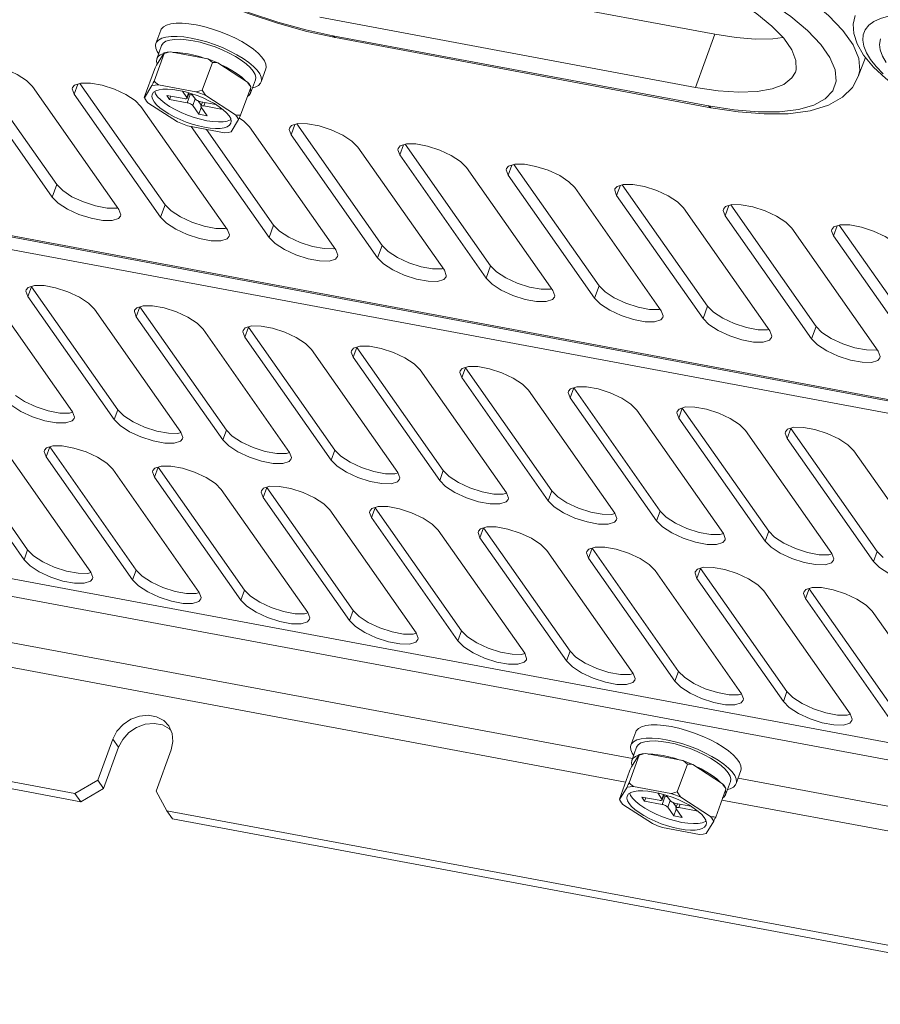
# Model space of a CAD drawing. Header units: millimetres. Extents: x -473 to 23648, y -382 to 1866.
# Tile 337 of 434: x 15746 to 15838, y 918 to 1023. Entities that reach past the tile are written whole.
import ezdxf

# ---------------------------------------------------------------- set-up
doc = ezdxf.new("R2010")
doc.units = ezdxf.units.MM
doc.header["$LTSCALE"] = 80
doc.layers.get('0').update_dxf_attribs({"linetype": 'CONTINUOUS'})

msp = doc.modelspace()

# ---------------------------------------------------------------- linework, layer by layer
at = {"color": 0, "linetype": 'Continuous', "lineweight": 0}
for p, q in [((15820.543, 1021.876), (15800.864, 1025.551)), ((15764.145, 1023.001), (15764.924, 1022.881)), ((15818.458, 1016.184), (15778.206, 1023.701)), ((15761.143, 1022.306), (15760.626, 1020.894)), ((15765.745, 1022.702), (15764.924, 1022.881)), ((15766.588, 1022.468), (15765.745, 1022.702)), ((15820.543, 1021.876), (15818.458, 1016.184)), ((15835.36, 1020.739), (15834.273, 1022.288)), ((15763.628, 1021.589), (15764.407, 1021.469)), ((15763.877, 1021.296), (15764.606, 1021.185)), ((15770.498, 1020.693), (15769.818, 1021.104)), ((15779.595, 1021.722), (15819.848, 1014.205)), ((15779.875, 1021.52), (15820.127, 1014.004)), ((15760.42, 1016.835), (15761.519, 1019.835)), ((15760.697, 1018.579), (15761.497, 1019.903)), ((15761.231, 1020.672), (15760.714, 1019.26)), ((15762.206, 1019.989), (15766.19, 1019.245)), ((15771.096, 1020.273), (15770.498, 1020.693)), ((15740.846, 1018.782), (15749.991, 1005.755)), ((15765.584, 1015.87), (15766.683, 1018.87)), ((15767.252, 1018.829), (15770.435, 1016.76)), ((15769.981, 1019.281), (15769.3, 1019.692)), ((15835.921, 1017.343), (15836.677, 1019.406)), ((15759.382, 1015.118), (15760.481, 1018.118)), ((15772.411, 1018.177), (15771.893, 1016.766)), ((15740.242, 1017.628), (15749.506, 1004.431)), ((15752.475, 1016.61), (15761.619, 1003.583)), ((15771.288, 1016.987), (15770.77, 1015.576)), ((15756.662, 1003.095), (15747.398, 1016.292)), ((15752.269, 1016.545), (15751.87, 1015.457)), ((15759.403, 1015.049), (15760.204, 1016.374)), ((15760.913, 1016.46), (15764.897, 1015.716)), ((15763.492, 1015.773), (15763.952, 1015.118)), ((15764.131, 1015.607), (15763.952, 1015.118)), ((15764.18, 1015.593), (15763.974, 1015.029)), ((15769.71, 1013.189), (15770.81, 1016.189)), ((15770.764, 1016.303), (15770.794, 1016.247)), ((15751.87, 1015.457), (15761.134, 1002.26)), ((15759.398, 1015.057), (15759.394, 1015.065)), ((15759.403, 1015.049), (15759.398, 1015.057)), ((15759.403, 1015.049), (15759.428, 1015.003)), ((15762.939, 1012.478), (15759.756, 1014.546)), ((15763.659, 1014.981), (15761.78, 1015.332)), ((15761.78, 1015.332), (15762.089, 1014.892)), ((15762.089, 1014.892), (15762.22, 1015.25)), ((15762.089, 1014.892), (15763.968, 1014.541)), ((15764.291, 1015.424), (15763.968, 1014.541)), ((15764.13, 1015.454), (15764.291, 1015.424)), ((15764.846, 1014.951), (15764.453, 1015.511)), ((15764.836, 1014.965), (15764.569, 1014.238)), ((15765.162, 1014.737), (15765.485, 1014.277)), ((15765.609, 1014.617), (15765.442, 1014.159)), ((15767.036, 1014.351), (15765.448, 1014.647)), ((15765.888, 1014.565), (15765.757, 1014.207)), ((15765.959, 1015.299), (15769.142, 1013.23)), ((15899.1, 971.526), (15673.239, 1013.704)), ((15673.518, 1013.503), (15899.265, 971.346)), ((15768.29, 1000.923), (15759.026, 1014.12)), ((15764.569, 1014.238), (15765.218, 1013.314)), ((15765.218, 1013.314), (15765.484, 1014.042)), ((15766.112, 1013.147), (15765.464, 1014.071)), ((15765.757, 1014.207), (15767.635, 1013.857)), ((15767.635, 1013.857), (15767.504, 1014.043)), ((15765.218, 1013.314), (15766.112, 1013.147)), ((15769.495, 1012.728), (15768.694, 1011.403)), ((15676.366, 1011.629), (15898.381, 970.17)), ((15767.985, 1011.317), (15764.001, 1012.061)), ((15764.412, 1011.984), (15772.763, 1000.088)), ((15766.039, 1011.68), (15773.248, 1001.412)), ((15779.919, 998.752), (15770.655, 1011.949)), ((15775.17, 1012.088), (15774.95, 1011.821)), ((15775.526, 1012.201), (15775.127, 1011.114)), ((15784.876, 999.24), (15775.732, 1012.267)), ((15784.391, 997.916), (15775.127, 1011.114)), ((15782.283, 1009.777), (15791.547, 996.58)), ((15786.799, 1009.917), (15786.579, 1009.649)), ((15787.154, 1010.03), (15786.756, 1008.942)), ((15796.505, 997.068), (15787.36, 1010.095)), ((15796.02, 995.745), (15786.756, 1008.942)), ((15793.912, 1007.606), (15803.176, 994.409)), ((15798.427, 1007.745), (15798.207, 1007.477)), ((15798.783, 1007.858), (15798.384, 1006.771)), ((15808.133, 994.897), (15798.989, 1007.924)), ((15807.648, 993.573), (15798.384, 1006.771)), ((15749.991, 1005.755), (15749.506, 1004.431)), ((15750.629, 1005.112), (15749.991, 1005.755)), ((15805.54, 1005.434), (15814.804, 992.237)), ((15810.056, 1005.574), (15809.836, 1005.306)), ((15810.411, 1005.687), (15810.013, 1004.599)), ((15819.762, 992.725), (15810.617, 1005.752)), ((15819.277, 991.402), (15810.013, 1004.599)), ((15756.427, 1003.228), (15755.406, 1003.238)), ((15756.542, 1003.265), (15756.427, 1003.228)), ((15761.619, 1003.583), (15761.134, 1002.26)), ((15762.257, 1002.941), (15761.619, 1003.583)), ((15817.169, 1003.263), (15826.433, 990.066)), ((15821.684, 1003.402), (15821.464, 1003.134)), ((15822.04, 1003.515), (15821.641, 1002.428)), ((15831.39, 990.554), (15822.246, 1003.581)), ((15830.905, 989.23), (15821.641, 1002.428)), ((15768.056, 1001.057), (15767.035, 1001.066)), ((15768.171, 1001.093), (15768.056, 1001.057)), ((15773.248, 1001.412), (15772.763, 1000.088)), ((15773.886, 1000.769), (15773.248, 1001.412)), ((15828.797, 1001.091), (15838.061, 987.894)), ((15833.313, 1001.231), (15833.092, 1000.963)), ((15833.668, 1001.344), (15833.27, 1000.256)), ((15843.019, 988.382), (15833.874, 1001.409)), ((15842.534, 987.059), (15833.27, 1000.256)), ((15779.684, 998.885), (15778.663, 998.894)), ((15779.799, 998.922), (15779.684, 998.885)), ((15784.876, 999.24), (15784.391, 997.916)), ((15784.876, 999.24), (15785.514, 998.598)), ((15796.505, 997.068), (15796.02, 995.745)), ((15796.505, 997.068), (15797.143, 996.426)), ((15742.422, 994.592), (15751.686, 981.395)), ((15746.717, 994.464), (15746.688, 994.319)), ((15746.937, 994.732), (15746.717, 994.464)), ((15747.282, 994.816), (15746.894, 993.757)), ((15756.546, 981.619), (15747.282, 994.816)), ((15808.133, 994.897), (15807.648, 993.573)), ((15808.133, 994.897), (15808.771, 994.255)), ((15746.688, 994.319), (15746.894, 993.757)), ((15756.158, 980.56), (15746.894, 993.757)), ((15754.05, 992.421), (15763.314, 979.224)), ((15758.566, 992.561), (15758.346, 992.293)), ((15758.911, 992.645), (15758.523, 991.586)), ((15768.175, 979.447), (15758.911, 992.645)), ((15819.762, 992.725), (15819.277, 991.402)), ((15819.762, 992.725), (15820.4, 992.083)), ((15758.346, 992.293), (15758.316, 992.147)), ((15758.316, 992.147), (15758.523, 991.586)), ((15767.787, 978.389), (15758.523, 991.586)), ((15765.679, 990.249), (15774.943, 977.052)), ((15770.194, 990.389), (15769.974, 990.121)), ((15770.539, 990.473), (15770.151, 989.414)), ((15779.803, 977.276), (15770.539, 990.473)), ((15831.39, 990.554), (15830.905, 989.23)), ((15831.39, 990.554), (15832.028, 989.912)), ((15769.974, 990.121), (15769.945, 989.976)), ((15769.945, 989.976), (15770.151, 989.414)), ((15779.415, 976.217), (15770.151, 989.414)), ((15777.307, 988.078), (15786.571, 974.881)), ((15781.823, 988.217), (15781.603, 987.95)), ((15782.168, 988.302), (15781.78, 987.243)), ((15791.432, 975.104), (15782.168, 988.302)), ((15781.603, 987.95), (15781.573, 987.804)), ((15781.573, 987.804), (15781.78, 987.243)), ((15791.044, 974.045), (15781.78, 987.243)), ((15793.451, 986.046), (15793.231, 985.778)), ((15793.796, 986.13), (15793.408, 985.071)), ((15803.06, 972.933), (15793.796, 986.13)), ((15788.936, 985.906), (15798.2, 972.709)), ((15793.231, 985.778), (15793.201, 985.633)), ((15793.201, 985.633), (15793.408, 985.071)), ((15802.672, 971.874), (15793.408, 985.071)), ((15805.08, 983.874), (15804.859, 983.606)), ((15805.425, 983.958), (15805.037, 982.9)), ((15814.689, 970.761), (15805.425, 983.958)), ((15800.564, 983.735), (15809.828, 970.538)), ((15804.859, 983.606), (15804.83, 983.461)), ((15804.83, 983.461), (15805.037, 982.9)), ((15814.301, 969.702), (15805.037, 982.9)), ((15817.053, 981.787), (15816.665, 980.728)), ((15826.317, 968.59), (15817.053, 981.787)), ((15756.546, 981.619), (15756.158, 980.56)), ((15756.546, 981.619), (15757.184, 980.977)), ((15812.193, 981.563), (15821.457, 968.366)), ((15816.488, 981.435), (15816.458, 981.29)), ((15816.458, 981.29), (15816.665, 980.728)), ((15816.708, 981.703), (15816.488, 981.435)), ((15825.929, 967.531), (15816.665, 980.728)), ((15746.876, 966.606), (15737.612, 979.803)), ((15746.488, 965.547), (15737.224, 978.744)), ((15768.175, 979.447), (15767.787, 978.389)), ((15768.175, 979.447), (15768.813, 978.805)), ((15823.821, 979.392), (15833.085, 966.195)), ((15828.116, 979.263), (15828.087, 979.118)), ((15828.087, 979.118), (15828.294, 978.557)), ((15828.337, 979.531), (15828.116, 979.263)), ((15828.682, 979.615), (15828.294, 978.557)), ((15837.946, 966.418), (15828.682, 979.615)), ((15748.896, 977.548), (15748.676, 977.28)), ((15749.241, 977.632), (15748.853, 976.573)), ((15758.505, 964.435), (15749.241, 977.632)), ((15837.558, 965.359), (15828.294, 978.557)), ((15744.38, 977.408), (15753.644, 964.211)), ((15748.676, 977.28), (15748.646, 977.134)), ((15748.646, 977.134), (15748.853, 976.573)), ((15758.117, 963.376), (15748.853, 976.573)), ((15779.803, 977.276), (15779.415, 976.217)), ((15779.803, 977.276), (15780.441, 976.634)), ((15835.45, 977.22), (15844.714, 964.023)), ((15760.869, 975.46), (15760.481, 974.401)), ((15770.133, 962.263), (15760.869, 975.46)), ((15756.009, 975.237), (15765.273, 962.039)), ((15760.304, 975.108), (15760.275, 974.963)), ((15760.275, 974.963), (15760.481, 974.401)), ((15760.525, 975.376), (15760.304, 975.108)), ((15769.745, 961.204), (15760.481, 974.401)), ((15791.432, 975.104), (15791.044, 974.045)), ((15791.432, 975.104), (15792.07, 974.462)), ((15767.637, 973.065), (15776.901, 959.868)), ((15771.933, 972.937), (15771.903, 972.791)), ((15771.903, 972.791), (15772.11, 972.23)), ((15772.153, 973.205), (15771.933, 972.937)), ((15772.498, 973.289), (15772.11, 972.23)), ((15781.762, 960.091), (15772.498, 973.289)), ((15803.06, 972.933), (15802.672, 971.874)), ((15803.06, 972.933), (15803.698, 972.291)), ((15928.135, 929.333), (15703.616, 971.26)), ((15781.374, 959.033), (15772.11, 972.23)), ((15779.266, 970.894), (15788.53, 957.696)), ((15783.561, 970.765), (15783.532, 970.62)), ((15783.532, 970.62), (15783.738, 970.058)), ((15783.781, 971.033), (15783.561, 970.765)), ((15784.126, 971.117), (15783.738, 970.058)), ((15793.39, 957.92), (15784.126, 971.117)), ((15814.689, 970.761), (15814.301, 969.702)), ((15814.689, 970.761), (15815.327, 970.119)), ((15927.489, 927.568), (15702.97, 969.495)), ((15793.002, 956.861), (15783.738, 970.058)), ((15790.894, 968.722), (15800.158, 955.525)), ((15795.19, 968.594), (15795.16, 968.448)), ((15795.16, 968.448), (15795.367, 967.887)), ((15795.41, 968.862), (15795.19, 968.594)), ((15795.755, 968.946), (15795.367, 967.887)), ((15805.019, 955.748), (15795.755, 968.946)), ((15826.317, 968.59), (15825.929, 967.531)), ((15826.317, 968.59), (15826.955, 967.948)), ((15804.631, 954.69), (15795.367, 967.887)), ((15746.876, 966.606), (15746.488, 965.547)), ((15746.876, 966.606), (15747.515, 965.964)), ((15802.523, 966.55), (15811.787, 953.353)), ((15806.818, 966.422), (15806.789, 966.277)), ((15806.789, 966.277), (15806.995, 965.715)), ((15807.038, 966.69), (15806.818, 966.422)), ((15807.383, 966.774), (15806.995, 965.715)), ((15816.647, 953.577), (15807.383, 966.774)), ((15837.946, 966.418), (15837.558, 965.359)), ((15837.946, 966.418), (15838.584, 965.776)), ((15816.259, 952.518), (15806.995, 965.715)), ((15758.505, 964.435), (15758.117, 963.376)), ((15758.505, 964.435), (15759.143, 963.792)), ((15814.151, 964.379), (15823.415, 951.182)), ((15818.447, 964.251), (15818.417, 964.105)), ((15818.417, 964.105), (15818.624, 963.544)), ((15818.667, 964.518), (15818.447, 964.251)), ((15819.012, 964.603), (15818.624, 963.544)), ((15828.276, 951.405), (15819.012, 964.603)), ((15827.888, 950.346), (15818.624, 963.544)), ((15770.133, 962.263), (15769.745, 961.204)), ((15770.133, 962.263), (15770.772, 961.621)), ((15825.78, 962.207), (15835.044, 949.01)), ((15830.075, 962.079), (15830.046, 961.934)), ((15830.046, 961.934), (15830.252, 961.372)), ((15830.295, 962.347), (15830.075, 962.079)), ((15830.64, 962.431), (15830.252, 961.372)), ((15839.904, 949.234), (15830.64, 962.431)), ((15839.516, 948.175), (15830.252, 961.372)), ((15729.103, 959.646), (15811.706, 944.22)), ((15781.762, 960.091), (15781.374, 959.033)), ((15781.762, 960.091), (15782.4, 959.449)), ((15837.408, 960.036), (15846.672, 946.839)), ((15793.39, 957.92), (15793.002, 956.861)), ((15793.39, 957.92), (15794.029, 957.278)), ((15727.378, 957.318), (15810.971, 941.707)), ((15805.019, 955.748), (15804.631, 954.69)), ((15805.019, 955.748), (15805.657, 955.106)), ((15816.647, 953.577), (15816.259, 952.518)), ((15816.647, 953.577), (15817.285, 952.935)), ((15828.276, 951.405), (15827.888, 950.346)), ((15828.276, 951.405), (15828.914, 950.763)), ((15709.908, 948.325), (15751.95, 940.474)), ((15710.526, 947.445), (15752.567, 939.594)), ((15762.205, 947.288), (15762.08, 947.418)), ((15812.066, 947.076), (15811.549, 945.665)), ((15815.068, 947.772), (15815.847, 947.652)), ((15754.385, 941.904), (15756.002, 946.316)), ((15756.002, 946.316), (15756.619, 945.436)), ((15813.83, 946.418), (15814.55, 946.36)), ((15814.55, 946.36), (15815.33, 946.24)), ((15821.421, 945.464), (15820.741, 945.874)), ((15755.003, 941.024), (15756.619, 945.436)), ((15760.647, 940.735), (15762.263, 945.147)), ((15812.154, 945.443), (15811.637, 944.031)), ((15811.343, 941.606), (15812.442, 944.606)), ((15811.619, 943.349), (15812.42, 944.674)), ((15813.129, 944.76), (15817.113, 944.016)), ((15821.501, 943.632), (15820.904, 944.052)), ((15810.305, 939.888), (15811.404, 942.888)), ((15816.507, 940.641), (15817.606, 943.641)), ((15818.175, 943.599), (15821.358, 941.531)), ((15823.333, 942.948), (15822.816, 941.536)), ((15751.95, 940.474), (15754.385, 941.904)), ((15755.003, 941.024), (15754.385, 941.904)), ((15822.211, 941.758), (15821.693, 940.346)), ((15823.025, 942.106), (15905.629, 926.681)), ((15755.003, 941.024), (15752.567, 939.594)), ((15760.647, 940.735), (15761.789, 938.636)), ((15810.326, 939.82), (15811.127, 941.145)), ((15811.836, 941.231), (15815.82, 940.487)), ((15820.633, 937.959), (15821.733, 940.959)), ((15821.687, 941.074), (15821.717, 941.018)), ((15752.567, 939.594), (15751.95, 940.474)), ((15810.321, 939.828), (15810.317, 939.836)), ((15810.326, 939.82), (15810.321, 939.828)), ((15810.326, 939.82), (15810.351, 939.774)), ((15814.582, 939.752), (15812.703, 940.103)), ((15812.703, 940.103), (15813.012, 939.663)), ((15813.012, 939.663), (15813.143, 940.021)), ((15813.012, 939.663), (15814.891, 939.312)), ((15814.414, 940.544), (15814.875, 939.888)), ((15815.054, 940.377), (15814.875, 939.888)), ((15815.214, 940.194), (15814.891, 939.312)), ((15815.103, 940.363), (15814.897, 939.8)), ((15815.052, 940.225), (15815.214, 940.194)), ((15815.769, 939.721), (15815.376, 940.282)), ((15815.759, 939.736), (15815.492, 939.009)), ((15816.882, 940.07), (15820.065, 938.001)), ((15821.3, 939.779), (15904.893, 924.168)), ((15761.789, 938.636), (15868.235, 918.758)), ((15762.407, 937.756), (15761.789, 938.636)), ((15813.862, 937.248), (15810.679, 939.317)), ((15815.492, 939.009), (15816.141, 938.085)), ((15816.084, 939.508), (15816.407, 939.048)), ((15816.141, 938.085), (15816.407, 938.812)), ((15816.532, 939.388), (15816.364, 938.93)), ((15817.959, 939.121), (15816.371, 939.418)), ((15817.035, 937.918), (15816.387, 938.842)), ((15816.811, 939.336), (15816.68, 938.978)), ((15816.68, 938.978), (15818.558, 938.627)), ((15818.558, 938.627), (15818.427, 938.813)), ((15762.407, 937.756), (15868.852, 917.879)), ((15816.141, 938.085), (15817.035, 937.918)), ((15820.418, 937.498), (15819.617, 936.174)), ((15818.908, 936.088), (15814.924, 936.832))]:
    msp.add_line(p, q, dxfattribs=at)
for points in [[(15779.875, 1021.52), (15776.795, 1022.192), (15773.655, 1023.064), (15770.513, 1024.118), (15767.428, 1025.331), (15764.458, 1026.683), (15761.658, 1028.15), (15759.082, 1029.711), (15756.777, 1031.347), (15754.786, 1033.049), (15753.162, 1034.813), (15752.007, 1036.584), (15751.399, 1038.216), (15751.265, 1039.7), (15751.537, 1041.029)], [(15752.728, 1036.79), (15753.281, 1035.469), (15754.276, 1034.052), (15755.69, 1032.571), (15757.492, 1031.058), (15759.642, 1029.547), (15762.089, 1028.074), (15764.781, 1026.671), (15767.658, 1025.367), (15770.656, 1024.194), (15773.697, 1023.181), (15776.702, 1022.351), (15779.595, 1021.722)], [(15834.273, 1022.288), (15832.727, 1023.907), (15830.758, 1025.561), (15828.409, 1027.212), (15825.733, 1028.822), (15822.792, 1030.356), (15819.647, 1031.78), (15816.371, 1033.063), (15813.047, 1034.171), (15809.762, 1035.077), (15806.598, 1035.765)], [(15819.848, 1014.205), (15822.597, 1013.78), (15825.169, 1013.569), (15827.491, 1013.581), (15829.498, 1013.819), (15831.137, 1014.279), (15832.373, 1014.949), (15833.178, 1015.815), (15833.536, 1016.857), (15833.437, 1018.052), (15832.884, 1019.373), (15831.889, 1020.79), (15830.474, 1022.272), (15828.672, 1023.785), (15826.523, 1025.295), (15824.076, 1026.769), (15821.384, 1028.172), (15818.507, 1029.475), (15815.509, 1030.649), (15812.468, 1031.662), (15809.463, 1032.492), (15806.569, 1033.121)], [(15807.959, 1031.141), (15810.534, 1030.572), (15813.181, 1029.814), (15815.829, 1028.888), (15818.406, 1027.82), (15820.841, 1026.639), (15823.068, 1025.376), (15825.026, 1024.066), (15826.661, 1022.746), (15827.93, 1021.45), (15828.797, 1020.215), (15829.238, 1019.074), (15829.243, 1018.058), (15829.171, 1017.815)], [(15856.129, 1020.642), (15854.576, 1021.284), (15852.992, 1021.873), (15851.393, 1022.403), (15849.797, 1022.869), (15848.222, 1023.264), (15846.685, 1023.585), (15845.202, 1023.828), (15843.79, 1023.99), (15842.465, 1024.071), (15841.24, 1024.068), (15840.13, 1023.982), (15839.146, 1023.813), (15838.3, 1023.565), (15837.599, 1023.239), (15837.054, 1022.839), (15836.668, 1022.369), (15836.446, 1021.834), (15836.392, 1021.241), (15836.505, 1020.596), (15836.784, 1019.906), (15837.226, 1019.178)], [(15761.143, 1022.306), (15761.202, 1022.429), (15761.426, 1022.671), (15761.768, 1022.858), (15762.223, 1022.987), (15762.779, 1023.054), (15763.424, 1023.059), (15764.145, 1023.001)], [(15836.483, 1019.64), (15835.786, 1020.857), (15835.438, 1021.972), (15835.387, 1022.975), (15835.584, 1023.876)], [(15769.818, 1021.104), (15769.069, 1021.495), (15768.269, 1021.858), (15767.436, 1022.185), (15766.588, 1022.468)], [(15820.543, 1021.876), (15822.816, 1021.528), (15824.91, 1021.367), (15826.776, 1021.394), (15827.843, 1021.539)], [(15760.917, 1019.815), (15760.769, 1020.026), (15760.615, 1020.394), (15760.587, 1020.727), (15760.626, 1020.894)], [(15760.626, 1020.894), (15760.685, 1021.017), (15760.908, 1021.259), (15761.251, 1021.446), (15761.705, 1021.575), (15762.262, 1021.643), (15762.907, 1021.647), (15763.628, 1021.589)], [(15761.231, 1020.672), (15761.412, 1020.938), (15761.703, 1021.128), (15762.106, 1021.261), (15762.612, 1021.335), (15763.207, 1021.346), (15763.877, 1021.296)], [(15769.3, 1019.692), (15768.552, 1020.083), (15767.752, 1020.446), (15766.919, 1020.773), (15766.071, 1021.056), (15765.227, 1021.29), (15764.407, 1021.469)], [(15769.163, 1019.491), (15768.477, 1019.863), (15767.737, 1020.21), (15766.961, 1020.523), (15766.167, 1020.794), (15765.376, 1021.016), (15764.606, 1021.185)], [(15779.595, 1021.722), (15779.818, 1021.536), (15779.875, 1021.52)], [(15838.292, 1021.382), (15838.187, 1020.797), (15838.266, 1020.196), (15838.513, 1019.547), (15838.925, 1018.86)], [(15761.442, 1019.811), (15761.097, 1019.671), (15760.851, 1019.482), (15760.714, 1019.26)], [(15762.206, 1019.989), (15761.83, 1019.96), (15761.497, 1019.903)], [(15761.519, 1019.835), (15761.514, 1019.864), (15761.507, 1019.887), (15761.497, 1019.903)], [(15762.206, 1019.989), (15761.984, 1019.945), (15761.756, 1019.894), (15761.519, 1019.835)], [(15764.089, 1019.774), (15763.517, 1019.865), (15762.98, 1019.92), (15762.483, 1019.938)], [(15765.913, 1019.297), (15765.296, 1019.487), (15764.685, 1019.647), (15764.089, 1019.774)], [(15771.99, 1019.439), (15771.597, 1019.852), (15771.096, 1020.273)], [(15835.921, 1017.343), (15836.073, 1017.989), (15835.965, 1019.295), (15835.36, 1020.739)], [(15740.961, 1018.818), (15741.982, 1018.809), (15743.225, 1018.577), (15744.539, 1018.15), (15745.767, 1017.579), (15746.76, 1016.934), (15747.398, 1016.292)], [(15760.714, 1019.26), (15760.677, 1018.976), (15760.752, 1018.671)], [(15767.252, 1018.829), (15766.727, 1019.046), (15766.19, 1019.245)], [(15766.683, 1018.87), (15766.517, 1019.004), (15766.353, 1019.129), (15766.19, 1019.245)], [(15767.252, 1018.829), (15767.069, 1018.848), (15766.88, 1018.862), (15766.683, 1018.87)], [(15771.288, 1016.987), (15771.326, 1017.251), (15771.249, 1017.578), (15771.05, 1017.935), (15770.732, 1018.315), (15770.304, 1018.707), (15769.777, 1019.102), (15769.163, 1019.491)], [(15771.893, 1016.766), (15771.932, 1016.932), (15771.904, 1017.265), (15771.75, 1017.633), (15771.473, 1018.027), (15771.08, 1018.44), (15770.579, 1018.861), (15769.981, 1019.281)], [(15772.41, 1018.177), (15772.45, 1018.344), (15772.422, 1018.677), (15772.267, 1019.045), (15771.99, 1019.439)], [(15868.73, 1011.732), (15868.263, 1010.867), (15867.509, 1010.102), (15866.428, 1009.466), (15864.997, 1009.004), (15863.305, 1008.756), (15861.444, 1008.711), (15859.444, 1008.844), (15857.328, 1009.142), (15855.128, 1009.591), (15852.879, 1010.181), (15850.617, 1010.899), (15848.38, 1011.732), (15846.208, 1012.666), (15844.137, 1013.686), (15842.204, 1014.777), (15840.442, 1015.925), (15838.879, 1017.121), (15837.545, 1018.361), (15836.483, 1019.64)], [(15838.578, 1017.642), (15837.826, 1018.42), (15837.226, 1019.178)], [(15760.697, 1018.579), (15760.628, 1018.434), (15760.557, 1018.281), (15760.481, 1018.118)], [(15770.214, 1016.904), (15769.818, 1017.269), (15769.335, 1017.638), (15768.775, 1018.002), (15768.15, 1018.354), (15767.473, 1018.685)], [(15829.171, 1017.815), (15828.81, 1017.195), (15827.952, 1016.509), (15826.691, 1016.017), (15825.063, 1015.734), (15823.111, 1015.668), (15820.89, 1015.819), (15818.458, 1016.184)], [(15751.693, 1016.164), (15751.913, 1016.432), (15752.59, 1016.647)], [(15752.59, 1016.647), (15753.611, 1016.638), (15754.853, 1016.405), (15756.168, 1015.978), (15757.395, 1015.408), (15758.388, 1014.763), (15759.026, 1014.12)], [(15760.42, 1016.835), (15760.344, 1016.671), (15760.272, 1016.518), (15760.204, 1016.374)], [(15760.913, 1016.46), (15760.75, 1016.576), (15760.586, 1016.701), (15760.42, 1016.835)], [(15770.435, 1016.76), (15770.576, 1016.588), (15770.694, 1016.42), (15770.764, 1016.303)], [(15770.81, 1016.189), (15770.684, 1016.39), (15770.559, 1016.58), (15770.435, 1016.76)], [(15770.973, 1016.13), (15771.268, 1016.213), (15771.611, 1016.4), (15771.834, 1016.642), (15771.893, 1016.766)], [(15835.921, 1017.343), (15835.282, 1016.169), (15834.238, 1015.128), (15832.743, 1014.276), (15830.744, 1013.665), (15828.399, 1013.358), (15825.822, 1013.332), (15823.052, 1013.554), (15820.127, 1014.004)], [(15751.87, 1015.457), (15751.664, 1016.018), (15751.693, 1016.164)], [(15760.913, 1016.46), (15760.537, 1016.431), (15760.204, 1016.374)], [(15763.06, 1015.868), (15762.447, 1015.961), (15761.884, 1016.003), (15761.384, 1015.993), (15760.959, 1015.932), (15760.62, 1015.82), (15760.376, 1015.66), (15760.224, 1015.437)], [(15760.493, 1015.736), (15760.582, 1015.507), (15760.811, 1015.18), (15761.147, 1014.837), (15761.58, 1014.487), (15762.098, 1014.141), (15762.687, 1013.807), (15763.332, 1013.494), (15764.014, 1013.211), (15764.715, 1012.966), (15765.416, 1012.765), (15766.097, 1012.615)], [(15767.848, 1013.785), (15767.405, 1014.117), (15766.889, 1014.444), (15766.313, 1014.757), (15765.691, 1015.048), (15765.038, 1015.311), (15764.371, 1015.539), (15763.706, 1015.726), (15763.06, 1015.868)], [(15765.584, 1015.87), (15765.348, 1015.812), (15765.119, 1015.76), (15764.897, 1015.716)], [(15765.959, 1015.299), (15765.434, 1015.516), (15764.897, 1015.716)], [(15765.959, 1015.299), (15765.834, 1015.48), (15765.71, 1015.67), (15765.584, 1015.87)], [(15770.453, 1015.215), (15770.634, 1015.354), (15770.77, 1015.576)], [(15770.77, 1015.576), (15770.808, 1015.859), (15770.76, 1016.053)], [(15770.793, 1016.249), (15770.797, 1016.241), (15770.805, 1016.218), (15770.81, 1016.189)], [(15759.394, 1015.065), (15759.387, 1015.088), (15759.382, 1015.118)], [(15759.428, 1015.003), (15759.497, 1014.886), (15759.615, 1014.718), (15759.756, 1014.546)], [(15760.224, 1015.437), (15760.191, 1015.215), (15760.256, 1014.94), (15760.424, 1014.64), (15760.691, 1014.321), (15761.05, 1013.992), (15761.493, 1013.659), (15762.009, 1013.333), (15762.585, 1013.02), (15763.207, 1012.729), (15763.86, 1012.466), (15764.527, 1012.238), (15765.192, 1012.051), (15765.839, 1011.909)], [(15763.659, 1014.981), (15763.769, 1014.967), (15763.862, 1014.969), (15763.93, 1014.987), (15763.969, 1015.019), (15763.974, 1015.029)], [(15763.974, 1015.029), (15763.976, 1015.064), (15763.952, 1015.118)], [(15764.569, 1014.238), (15764.514, 1014.298), (15764.432, 1014.359), (15764.329, 1014.418), (15764.212, 1014.47), (15764.089, 1014.512), (15763.968, 1014.541)], [(15764.291, 1015.424), (15764.412, 1015.395), (15764.535, 1015.353), (15764.577, 1015.334)], [(15764.846, 1014.951), (15764.901, 1014.891), (15764.983, 1014.83), (15765.086, 1014.771), (15765.204, 1014.718), (15765.327, 1014.676), (15765.448, 1014.647)], [(15765.442, 1014.159), (15765.439, 1014.125), (15765.464, 1014.071)], [(15765.757, 1014.207), (15765.646, 1014.221), (15765.554, 1014.22), (15765.486, 1014.202), (15765.447, 1014.17), (15765.442, 1014.159)], [(15768.674, 1012.34), (15768.707, 1012.562), (15768.642, 1012.836), (15768.474, 1013.137), (15768.207, 1013.456), (15767.848, 1013.785)], [(15819.848, 1014.205), (15820.07, 1014.019), (15820.127, 1014.004)], [(15762.939, 1012.478), (15763.465, 1012.26), (15764.001, 1012.061)], [(15766.097, 1012.615), (15766.741, 1012.518), (15767.329, 1012.478), (15767.846, 1012.496), (15768.277, 1012.57), (15768.61, 1012.701), (15768.664, 1012.743)], [(15769.71, 1013.189), (15769.514, 1013.197), (15769.325, 1013.211), (15769.142, 1013.23)], [(15769.495, 1012.728), (15769.401, 1012.891), (15769.283, 1013.059), (15769.142, 1013.23)], [(15769.495, 1012.728), (15769.563, 1012.872), (15769.635, 1013.026), (15769.71, 1013.189)], [(15769.528, 1012.908), (15770.017, 1012.591), (15770.655, 1011.949)], [(15765.839, 1011.909), (15766.451, 1011.816), (15767.015, 1011.773), (15767.515, 1011.783), (15767.939, 1011.845), (15768.278, 1011.957), (15768.522, 1012.117), (15768.674, 1012.34)], [(15767.985, 1011.317), (15768.361, 1011.346), (15768.694, 1011.403)], [(15774.95, 1011.821), (15774.921, 1011.675), (15775.127, 1011.114)], [(15782.283, 1009.777), (15781.645, 1010.419), (15780.652, 1011.065), (15779.425, 1011.635), (15778.11, 1012.062), (15776.868, 1012.294), (15775.847, 1012.303), (15775.17, 1012.088)], [(15786.579, 1009.649), (15786.549, 1009.504), (15786.756, 1008.942)], [(15793.912, 1007.606), (15793.273, 1008.248), (15792.281, 1008.893), (15791.053, 1009.464), (15789.739, 1009.891), (15788.496, 1010.123), (15787.475, 1010.132), (15786.799, 1009.917)], [(15798.207, 1007.477), (15798.178, 1007.332), (15798.384, 1006.771)], [(15805.54, 1005.434), (15804.902, 1006.076), (15803.909, 1006.722), (15802.682, 1007.292), (15801.367, 1007.719), (15800.124, 1007.951), (15799.104, 1007.96), (15798.427, 1007.745)], [(15755.406, 1003.238), (15754.164, 1003.47), (15752.849, 1003.897), (15751.622, 1004.467), (15750.629, 1005.112)], [(15809.836, 1005.306), (15809.806, 1005.161), (15810.013, 1004.599)], [(15817.169, 1003.263), (15816.53, 1003.905), (15815.538, 1004.55), (15814.31, 1005.121), (15812.996, 1005.548), (15811.753, 1005.78), (15810.732, 1005.789), (15810.056, 1005.574)], [(15756.839, 1002.388), (15756.619, 1002.12), (15755.943, 1001.905), (15754.922, 1001.914), (15753.679, 1002.146), (15752.365, 1002.573), (15751.137, 1003.144), (15750.144, 1003.789), (15749.506, 1004.431)], [(15756.662, 1003.095), (15756.868, 1002.533), (15756.839, 1002.388)], [(15767.035, 1001.066), (15765.792, 1001.298), (15764.478, 1001.725), (15763.25, 1002.296), (15762.257, 1002.941)], [(15821.464, 1003.134), (15821.434, 1002.989), (15821.641, 1002.428)], [(15828.797, 1001.091), (15828.159, 1001.733), (15827.166, 1002.379), (15825.938, 1002.949), (15824.624, 1003.376), (15823.381, 1003.608), (15822.36, 1003.617), (15821.684, 1003.402)], [(15768.467, 1000.216), (15768.247, 999.948), (15767.571, 999.733), (15766.55, 999.742), (15765.307, 999.974), (15763.993, 1000.402), (15762.765, 1000.972), (15761.773, 1001.617), (15761.134, 1002.26)], [(15768.29, 1000.923), (15768.497, 1000.362), (15768.467, 1000.216)], [(15778.663, 998.894), (15777.421, 999.127), (15776.106, 999.554), (15774.879, 1000.124), (15773.886, 1000.769)], [(15833.092, 1000.963), (15833.063, 1000.818), (15833.27, 1000.256)], [(15840.426, 998.92), (15839.787, 999.562), (15838.795, 1000.207), (15837.567, 1000.778), (15836.253, 1001.205), (15835.01, 1001.437), (15833.989, 1001.446), (15833.313, 1001.231)], [(15780.096, 998.045), (15779.876, 997.777), (15779.199, 997.562), (15778.178, 997.571), (15776.936, 997.803), (15775.621, 998.23), (15774.394, 998.801), (15773.401, 999.446), (15772.763, 1000.088)], [(15779.919, 998.752), (15780.125, 998.19), (15780.096, 998.045)], [(15784.391, 997.916), (15785.029, 997.274), (15786.022, 996.629), (15787.25, 996.059), (15788.564, 995.631), (15789.807, 995.399), (15790.828, 995.39), (15791.504, 995.605), (15791.724, 995.873)], [(15785.514, 998.598), (15786.507, 997.953), (15787.735, 997.382), (15789.049, 996.955), (15790.292, 996.723)], [(15790.292, 996.723), (15791.313, 996.714), (15791.428, 996.75)], [(15791.724, 995.873), (15791.754, 996.019), (15791.547, 996.58)], [(15796.02, 995.745), (15796.658, 995.103), (15797.651, 994.458), (15798.878, 993.887), (15800.193, 993.46), (15801.435, 993.228), (15802.456, 993.219), (15803.133, 993.434), (15803.353, 993.702)], [(15797.143, 996.426), (15798.136, 995.781), (15799.363, 995.211), (15800.678, 994.783), (15801.92, 994.551)], [(15754.05, 992.421), (15753.412, 993.063), (15752.419, 993.708), (15751.192, 994.279), (15749.877, 994.706), (15748.635, 994.938), (15747.614, 994.947), (15746.937, 994.732)], [(15801.92, 994.551), (15802.941, 994.542), (15803.056, 994.579)], [(15803.353, 993.702), (15803.382, 993.847), (15803.176, 994.409)], [(15807.648, 993.573), (15808.286, 992.931), (15809.279, 992.286), (15810.507, 991.715), (15811.821, 991.288), (15813.064, 991.056), (15814.085, 991.047), (15814.761, 991.262), (15814.981, 991.53)], [(15808.771, 994.255), (15809.764, 993.61), (15810.992, 993.039), (15812.306, 992.612), (15813.549, 992.38)], [(15765.679, 990.249), (15765.04, 990.892), (15764.048, 991.537), (15762.82, 992.107), (15761.506, 992.534), (15760.263, 992.767), (15759.242, 992.776), (15758.566, 992.561)], [(15813.549, 992.38), (15814.57, 992.371), (15814.685, 992.407)], [(15814.981, 991.53), (15815.011, 991.676), (15814.804, 992.237)], [(15819.277, 991.402), (15819.915, 990.76), (15820.908, 990.114), (15822.135, 989.544), (15823.45, 989.117), (15824.692, 988.885), (15825.713, 988.876), (15826.39, 989.091), (15826.61, 989.359)], [(15820.4, 992.083), (15821.393, 991.438), (15822.62, 990.867), (15823.935, 990.44), (15825.177, 990.208)], [(15777.307, 988.078), (15776.669, 988.72), (15775.676, 989.365), (15774.448, 989.936), (15773.134, 990.363), (15771.891, 990.595), (15770.87, 990.604), (15770.194, 990.389)], [(15825.177, 990.208), (15826.198, 990.199), (15826.313, 990.236)], [(15826.61, 989.359), (15826.639, 989.504), (15826.433, 990.066)], [(15830.905, 989.23), (15831.543, 988.588), (15832.536, 987.943), (15833.764, 987.372), (15835.078, 986.945), (15836.321, 986.713), (15837.342, 986.704), (15838.018, 986.919), (15838.238, 987.187)], [(15832.028, 989.912), (15833.021, 989.267), (15834.249, 988.696), (15835.563, 988.269), (15836.806, 988.037)], [(15788.936, 985.906), (15788.297, 986.548), (15787.305, 987.194), (15786.077, 987.764), (15784.763, 988.191), (15783.52, 988.423), (15782.499, 988.433), (15781.823, 988.217)], [(15836.806, 988.037), (15837.827, 988.028), (15837.942, 988.064)], [(15838.238, 987.187), (15838.268, 987.332), (15838.061, 987.894)], [(15800.564, 983.735), (15799.926, 984.377), (15798.933, 985.022), (15797.705, 985.593), (15796.391, 986.02), (15795.148, 986.252), (15794.127, 986.261), (15793.451, 986.046)], [(15812.193, 981.563), (15811.554, 982.205), (15810.562, 982.851), (15809.334, 983.421), (15808.02, 983.848), (15806.777, 984.08), (15805.756, 984.089), (15805.08, 983.874)], [(15745.556, 983.148), (15746.549, 982.503), (15747.776, 981.932), (15749.091, 981.505), (15750.333, 981.273)], [(15744.53, 982.732), (15745.168, 982.089), (15746.161, 981.444), (15747.388, 980.874), (15748.703, 980.447), (15749.945, 980.215), (15750.966, 980.205)], [(15823.821, 979.392), (15823.183, 980.034), (15822.19, 980.679), (15820.962, 981.25), (15819.648, 981.677), (15818.405, 981.909), (15817.384, 981.918), (15816.708, 981.703)], [(15750.333, 981.273), (15751.354, 981.264), (15751.694, 981.372)], [(15750.966, 980.205), (15751.643, 980.421), (15751.863, 980.688)], [(15751.863, 980.688), (15751.892, 980.834), (15751.686, 981.395)], [(15757.184, 980.977), (15758.177, 980.332), (15759.405, 979.761), (15760.719, 979.334), (15761.962, 979.102)], [(15756.158, 980.56), (15756.796, 979.918), (15757.789, 979.273), (15759.017, 978.702), (15760.331, 978.275), (15761.574, 978.043), (15762.595, 978.034)], [(15835.45, 977.22), (15834.811, 977.862), (15833.819, 978.508), (15832.591, 979.078), (15831.276, 979.505), (15830.034, 979.737), (15829.013, 979.746), (15828.337, 979.531)], [(15761.962, 979.102), (15762.983, 979.093), (15763.323, 979.201)], [(15763.491, 978.517), (15763.521, 978.662), (15763.314, 979.224)], [(15768.813, 978.805), (15769.806, 978.16), (15771.033, 977.589), (15772.348, 977.162), (15773.59, 976.93)], [(15756.009, 975.237), (15755.371, 975.879), (15754.378, 976.524), (15753.15, 977.095), (15751.836, 977.522), (15750.593, 977.754), (15749.572, 977.763), (15748.896, 977.548)], [(15762.595, 978.034), (15763.271, 978.249), (15763.491, 978.517)], [(15767.787, 978.389), (15768.425, 977.746), (15769.418, 977.101), (15770.645, 976.531), (15771.96, 976.104), (15773.202, 975.871), (15774.223, 975.862)], [(15773.59, 976.93), (15774.611, 976.921), (15774.951, 977.029)], [(15775.12, 976.345), (15775.149, 976.491), (15774.943, 977.052)], [(15780.441, 976.634), (15781.434, 975.988), (15782.662, 975.418), (15783.976, 974.991), (15785.219, 974.759)], [(15767.637, 973.065), (15766.999, 973.707), (15766.006, 974.352), (15764.779, 974.923), (15763.464, 975.35), (15762.222, 975.582), (15761.201, 975.591), (15760.525, 975.376)], [(15774.223, 975.862), (15774.9, 976.077), (15775.12, 976.345)], [(15779.415, 976.217), (15780.053, 975.575), (15781.046, 974.93), (15782.274, 974.359), (15783.588, 973.932), (15784.831, 973.7), (15785.852, 973.691)], [(15785.219, 974.759), (15786.24, 974.75), (15786.58, 974.858)], [(15786.748, 974.174), (15786.778, 974.319), (15786.571, 974.881)], [(15792.07, 974.462), (15793.063, 973.817), (15794.29, 973.246), (15795.605, 972.819), (15796.847, 972.587)], [(15779.266, 970.894), (15778.628, 971.536), (15777.635, 972.181), (15776.407, 972.751), (15775.093, 973.179), (15773.85, 973.411), (15772.829, 973.42), (15772.153, 973.205)], [(15785.852, 973.691), (15786.528, 973.906), (15786.748, 974.174)], [(15791.044, 974.045), (15791.682, 973.403), (15792.675, 972.758), (15793.902, 972.188), (15795.217, 971.76), (15796.459, 971.528), (15797.48, 971.519)], [(15796.847, 972.587), (15797.868, 972.578), (15798.208, 972.686)], [(15798.377, 972.002), (15798.406, 972.148), (15798.2, 972.709)], [(15803.698, 972.291), (15804.691, 971.645), (15805.919, 971.075), (15807.233, 970.648), (15808.476, 970.416)], [(15790.894, 968.722), (15790.256, 969.364), (15789.263, 970.009), (15788.036, 970.58), (15786.721, 971.007), (15785.479, 971.239), (15784.458, 971.248), (15783.781, 971.033)], [(15797.48, 971.519), (15798.157, 971.734), (15798.377, 972.002)], [(15802.672, 971.874), (15803.31, 971.232), (15804.303, 970.587), (15805.531, 970.016), (15806.845, 969.589), (15808.088, 969.357), (15809.109, 969.348)], [(15808.476, 970.416), (15809.497, 970.407), (15809.837, 970.515)], [(15810.005, 969.831), (15810.035, 969.976), (15809.828, 970.538)], [(15802.523, 966.55), (15801.885, 967.193), (15800.892, 967.838), (15799.664, 968.408), (15798.35, 968.835), (15797.107, 969.068), (15796.086, 969.077), (15795.41, 968.862)], [(15809.109, 969.348), (15809.785, 969.563), (15810.005, 969.831)], [(15814.301, 969.702), (15814.939, 969.06), (15815.932, 968.415), (15817.159, 967.844), (15818.474, 967.417), (15819.716, 967.185), (15820.737, 967.176)], [(15815.327, 970.119), (15816.32, 969.474), (15817.547, 968.903), (15818.862, 968.476), (15820.104, 968.244)], [(15820.104, 968.244), (15821.125, 968.235), (15821.465, 968.343)], [(15821.634, 967.659), (15821.663, 967.805), (15821.457, 968.366)], [(15820.737, 967.176), (15821.413, 967.391), (15821.634, 967.659)], [(15825.929, 967.531), (15826.567, 966.889), (15827.56, 966.243), (15828.788, 965.673), (15830.102, 965.246), (15831.345, 965.014), (15832.366, 965.005)], [(15826.955, 967.948), (15827.948, 967.302), (15829.176, 966.732), (15830.49, 966.305), (15831.733, 966.073)], [(15747.515, 965.964), (15748.507, 965.319), (15749.735, 964.748), (15751.049, 964.321), (15752.292, 964.089)], [(15814.151, 964.379), (15813.513, 965.021), (15812.52, 965.666), (15811.293, 966.237), (15809.978, 966.664), (15808.736, 966.896), (15807.715, 966.905), (15807.038, 966.69)], [(15831.733, 966.073), (15832.754, 966.064), (15833.094, 966.172)], [(15833.262, 965.488), (15833.292, 965.633), (15833.085, 966.195)], [(15746.488, 965.547), (15747.127, 964.905), (15748.119, 964.26), (15749.347, 963.689), (15750.662, 963.262), (15751.904, 963.03), (15752.925, 963.021)], [(15832.366, 965.005), (15833.042, 965.22), (15833.262, 965.488)], [(15837.558, 965.359), (15838.196, 964.717), (15839.189, 964.072), (15840.416, 963.501), (15841.731, 963.074), (15842.973, 962.842), (15843.994, 962.833)], [(15752.292, 964.089), (15753.313, 964.08), (15753.653, 964.188)], [(15753.822, 963.504), (15753.851, 963.649), (15753.644, 964.211)], [(15825.78, 962.207), (15825.142, 962.85), (15824.149, 963.495), (15822.921, 964.065), (15821.607, 964.492), (15820.364, 964.724), (15819.343, 964.734), (15818.667, 964.518)], [(15752.925, 963.021), (15753.601, 963.236), (15753.822, 963.504)], [(15758.117, 963.376), (15758.755, 962.734), (15759.748, 962.088), (15760.976, 961.518), (15762.29, 961.091), (15763.533, 960.859), (15764.554, 960.85)], [(15759.143, 963.792), (15760.136, 963.147), (15761.364, 962.577), (15762.678, 962.149), (15763.921, 961.917)], [(15763.921, 961.917), (15764.942, 961.908), (15765.281, 962.016)], [(15765.45, 961.333), (15765.48, 961.478), (15765.273, 962.039)], [(15837.408, 960.036), (15836.77, 960.678), (15835.777, 961.323), (15834.55, 961.894), (15833.235, 962.321), (15831.993, 962.553), (15830.972, 962.562), (15830.295, 962.347)], [(15764.554, 960.85), (15765.23, 961.065), (15765.45, 961.333)], [(15769.745, 961.204), (15770.384, 960.562), (15771.376, 959.917), (15772.604, 959.346), (15773.918, 958.919), (15775.161, 958.687), (15776.182, 958.678)], [(15770.772, 961.621), (15771.764, 960.976), (15772.992, 960.405), (15774.306, 959.978), (15775.549, 959.746)], [(15775.549, 959.746), (15776.57, 959.737), (15776.91, 959.845)], [(15777.079, 959.161), (15777.108, 959.306), (15776.901, 959.868)], [(15776.182, 958.678), (15776.858, 958.893), (15777.079, 959.161)], [(15781.374, 959.033), (15782.012, 958.39), (15783.005, 957.745), (15784.233, 957.175), (15785.547, 956.748), (15786.79, 956.516), (15787.811, 956.506)], [(15782.4, 959.449), (15783.393, 958.804), (15784.621, 958.233), (15785.935, 957.806), (15787.178, 957.574)], [(15787.178, 957.574), (15788.199, 957.565), (15788.538, 957.673)], [(15788.707, 956.989), (15788.737, 957.135), (15788.53, 957.696)], [(15787.811, 956.506), (15788.487, 956.722), (15788.707, 956.989)], [(15793.002, 956.861), (15793.641, 956.219), (15794.633, 955.574), (15795.861, 955.003), (15797.175, 954.576), (15798.418, 954.344), (15799.439, 954.335)], [(15794.029, 957.278), (15795.021, 956.633), (15796.249, 956.062), (15797.563, 955.635), (15798.806, 955.403)], [(15798.806, 955.403), (15799.827, 955.394), (15800.167, 955.502)], [(15800.336, 954.818), (15800.365, 954.963), (15800.158, 955.525)], [(15799.439, 954.335), (15800.115, 954.55), (15800.336, 954.818)], [(15804.631, 954.69), (15805.269, 954.047), (15806.262, 953.402), (15807.49, 952.832), (15808.804, 952.405), (15810.047, 952.172), (15811.068, 952.163)], [(15805.657, 955.106), (15806.65, 954.461), (15807.877, 953.89), (15809.192, 953.463), (15810.435, 953.231)], [(15810.435, 953.231), (15811.455, 953.222), (15811.795, 953.33)], [(15811.964, 952.646), (15811.993, 952.792), (15811.787, 953.353)], [(15811.068, 952.163), (15811.744, 952.378), (15811.964, 952.646)], [(15816.259, 952.518), (15816.898, 951.876), (15817.89, 951.231), (15819.118, 950.66), (15820.432, 950.233), (15821.675, 950.001), (15822.696, 949.992)], [(15817.285, 952.935), (15818.278, 952.289), (15819.506, 951.719), (15820.82, 951.292), (15822.063, 951.06)], [(15822.063, 951.06), (15823.084, 951.051), (15823.424, 951.159)], [(15823.592, 950.475), (15823.622, 950.62), (15823.415, 951.182)], [(15822.696, 949.992), (15823.372, 950.207), (15823.592, 950.475)], [(15827.888, 950.346), (15828.526, 949.704), (15829.519, 949.059), (15830.746, 948.489), (15832.061, 948.061), (15833.304, 947.829), (15834.324, 947.82)], [(15828.914, 950.763), (15829.907, 950.118), (15831.134, 949.547), (15832.449, 949.12), (15833.691, 948.888)], [(15761.998, 947.742), (15761.462, 948.298), (15760.698, 948.705), (15759.807, 948.872), (15758.861, 948.784), (15757.937, 948.448), (15757.111, 947.893), (15756.447, 947.163), (15756.002, 946.316)], [(15762.08, 947.418), (15761.316, 947.825), (15760.425, 947.992), (15759.479, 947.904), (15758.555, 947.569), (15757.728, 947.013), (15757.065, 946.283), (15756.619, 945.436)], [(15833.691, 948.888), (15834.712, 948.879), (15835.052, 948.987)], [(15834.324, 947.82), (15835.001, 948.035), (15835.221, 948.303)], [(15835.221, 948.303), (15835.25, 948.449), (15835.044, 949.01)], [(15762.263, 945.147), (15762.455, 946.041), (15762.378, 946.909), (15761.998, 947.742)], [(15812.066, 947.076), (15812.125, 947.2), (15812.348, 947.441), (15812.691, 947.629), (15813.145, 947.758), (15813.702, 947.825), (15814.347, 947.83), (15815.068, 947.772)], [(15820.741, 945.874), (15819.992, 946.265), (15819.192, 946.628), (15818.359, 946.955), (15817.511, 947.239), (15816.667, 947.473), (15815.847, 947.652)], [(15811.549, 945.665), (15811.608, 945.788), (15811.831, 946.03), (15812.174, 946.217), (15812.628, 946.346), (15813.184, 946.413), (15813.83, 946.418)], [(15812.154, 945.443), (15812.335, 945.709), (15812.626, 945.899), (15813.029, 946.032), (15813.534, 946.105), (15814.13, 946.117), (15814.8, 946.067), (15815.529, 945.956)], [(15820.904, 944.052), (15820.223, 944.462), (15819.475, 944.854), (15818.675, 945.217), (15817.842, 945.544), (15816.994, 945.827), (15816.15, 946.061), (15815.33, 946.24)], [(15820.7, 943.873), (15820.086, 944.261), (15819.4, 944.634), (15818.66, 944.98), (15817.884, 945.293), (15817.09, 945.564), (15816.298, 945.787), (15815.529, 945.956)], [(15811.84, 944.586), (15811.692, 944.797), (15811.538, 945.165), (15811.51, 945.498), (15811.549, 945.665)], [(15823.333, 942.948), (15823.373, 943.115), (15823.344, 943.448), (15823.19, 943.815), (15822.913, 944.21), (15822.52, 944.622), (15822.019, 945.044), (15821.421, 945.464)], [(15811.637, 944.031), (15811.6, 943.747), (15811.675, 943.441)], [(15812.365, 944.582), (15812.02, 944.441), (15811.774, 944.252), (15811.637, 944.031)], [(15813.129, 944.76), (15812.753, 944.731), (15812.42, 944.674)], [(15812.442, 944.606), (15812.437, 944.635), (15812.43, 944.658), (15812.42, 944.674)], [(15813.129, 944.76), (15812.907, 944.716), (15812.678, 944.664), (15812.442, 944.606)], [(15815.012, 944.544), (15814.44, 944.636), (15813.903, 944.691), (15813.406, 944.708)], [(15816.836, 944.068), (15816.219, 944.258), (15815.608, 944.418), (15815.012, 944.544)], [(15817.606, 943.641), (15817.44, 943.775), (15817.276, 943.9), (15817.113, 944.016)], [(15818.175, 943.599), (15817.65, 943.817), (15817.113, 944.016)], [(15822.211, 941.758), (15822.249, 942.022), (15822.172, 942.348), (15821.972, 942.706), (15821.655, 943.085), (15821.227, 943.478), (15820.7, 943.873)], [(15811.619, 943.349), (15811.551, 943.205), (15811.479, 943.051), (15811.404, 942.888)], [(15818.175, 943.599), (15817.992, 943.619), (15817.802, 943.633), (15817.606, 943.641)], [(15821.137, 941.674), (15820.741, 942.04), (15820.258, 942.409), (15819.698, 942.773), (15819.073, 943.124), (15818.396, 943.456)], [(15822.816, 941.536), (15822.855, 941.703), (15822.827, 942.036), (15822.673, 942.404), (15822.396, 942.798), (15822.003, 943.211), (15821.501, 943.632)], [(15811.343, 941.606), (15811.267, 941.442), (15811.195, 941.289), (15811.127, 941.145)], [(15811.836, 941.231), (15811.46, 941.201), (15811.127, 941.145)], [(15813.982, 940.639), (15813.37, 940.732), (15812.807, 940.774), (15812.306, 940.764), (15811.882, 940.702), (15811.543, 940.59), (15811.299, 940.431), (15811.147, 940.207)], [(15811.836, 941.231), (15811.673, 941.347), (15811.509, 941.472), (15811.343, 941.606)], [(15818.771, 938.556), (15818.328, 938.888), (15817.812, 939.215), (15817.236, 939.527), (15816.614, 939.819), (15815.961, 940.082), (15815.294, 940.31), (15814.629, 940.497), (15813.982, 940.639)], [(15816.507, 940.641), (15816.27, 940.582), (15816.042, 940.531), (15815.82, 940.487)], [(15816.882, 940.07), (15816.757, 940.25), (15816.633, 940.44), (15816.507, 940.641)], [(15821.358, 941.531), (15821.499, 941.359), (15821.617, 941.191), (15821.687, 941.074)], [(15821.733, 940.959), (15821.607, 941.16), (15821.482, 941.351), (15821.358, 941.531)], [(15821.693, 940.346), (15821.731, 940.63), (15821.683, 940.824)], [(15821.716, 941.019), (15821.72, 941.012), (15821.727, 940.989), (15821.733, 940.959)], [(15821.896, 940.9), (15822.191, 940.984), (15822.534, 941.171), (15822.757, 941.413), (15822.816, 941.536)], [(15810.317, 939.836), (15810.31, 939.859), (15810.305, 939.888)], [(15810.351, 939.774), (15810.42, 939.657), (15810.538, 939.489), (15810.679, 939.317)], [(15811.147, 940.207), (15811.114, 939.986), (15811.179, 939.711), (15811.347, 939.411), (15811.614, 939.092), (15811.973, 938.762), (15812.416, 938.43), (15812.932, 938.104), (15813.508, 937.791), (15814.13, 937.499), (15814.783, 937.237), (15815.45, 937.009), (15816.115, 936.821), (15816.762, 936.68)], [(15811.416, 940.507), (15811.504, 940.278), (15811.734, 939.951), (15812.07, 939.608), (15812.503, 939.258), (15813.021, 938.912), (15813.61, 938.577), (15814.255, 938.265), (15814.937, 937.982), (15815.638, 937.737), (15816.339, 937.536), (15817.02, 937.385)], [(15814.582, 939.752), (15814.692, 939.738), (15814.785, 939.74), (15814.853, 939.757), (15814.892, 939.79), (15814.897, 939.8)], [(15814.897, 939.8), (15814.899, 939.834), (15814.875, 939.888)], [(15815.214, 940.194), (15815.335, 940.165), (15815.458, 940.123), (15815.5, 940.104)], [(15815.769, 939.721), (15815.824, 939.662), (15815.906, 939.6), (15816.009, 939.541), (15816.126, 939.489), (15816.25, 939.447), (15816.371, 939.418)], [(15816.882, 940.07), (15816.356, 940.287), (15815.82, 940.487)], [(15821.376, 939.986), (15821.556, 940.125), (15821.693, 940.346)], [(15815.492, 939.009), (15815.437, 939.068), (15815.355, 939.13), (15815.252, 939.189), (15815.135, 939.241), (15815.012, 939.283), (15814.891, 939.312)], [(15816.364, 938.93), (15816.362, 938.896), (15816.387, 938.842)], [(15816.68, 938.978), (15816.569, 938.992), (15816.477, 938.99), (15816.408, 938.973), (15816.369, 938.94), (15816.364, 938.93)], [(15819.597, 937.111), (15819.63, 937.332), (15819.565, 937.607), (15819.397, 937.907), (15819.13, 938.226), (15818.771, 938.556)], [(15817.02, 937.385), (15817.664, 937.289), (15818.252, 937.249), (15818.769, 937.266), (15819.2, 937.341), (15819.533, 937.471), (15819.587, 937.514)], [(15820.418, 937.498), (15820.324, 937.661), (15820.206, 937.829), (15820.065, 938.001)], [(15820.633, 937.959), (15820.437, 937.968), (15820.248, 937.982), (15820.065, 938.001)], [(15820.418, 937.498), (15820.486, 937.643), (15820.558, 937.796), (15820.633, 937.959)], [(15813.862, 937.248), (15814.387, 937.031), (15814.924, 936.832)], [(15816.762, 936.68), (15817.374, 936.586), (15817.937, 936.544), (15818.438, 936.554), (15818.862, 936.616), (15819.201, 936.728), (15819.445, 936.887), (15819.597, 937.111)], [(15818.908, 936.088), (15819.284, 936.117), (15819.617, 936.174)]]:
    msp.add_lwpolyline(points, dxfattribs=at)

doc.saveas('drawing.dxf')
